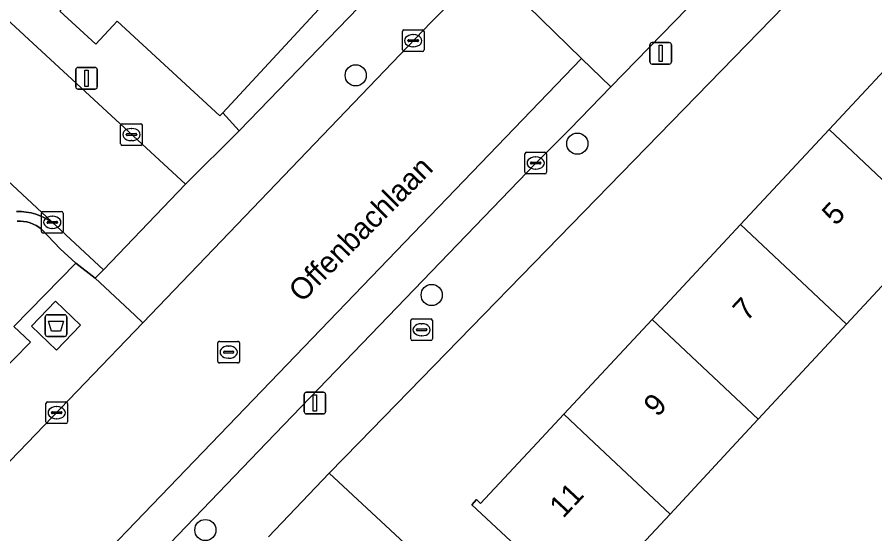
# Model space of a CAD drawing. Extents: x 159217 to 160349, y 381246 to 382172.
# Drawn here: x 159861.49 to 159901.1, y 381745.8 to 381769.66 of the extents above; entities that cross this region are included whole.
import ezdxf

# ---------------------------------------------------------------- set-up
doc = ezdxf.new("R2010")
doc.units = 0
for name, color, linetype in [('IMGEO_Afval_apart_plaats', 7, 'Continuous'), ('IMGEO_Boom', 7, 'Continuous'), ('IMGEO_Brandkraan', 7, 'Continuous'), ('IMGEO_Erf', 7, 'Continuous'), ('IMGEO_Groenvoorziening', 7, 'Continuous'), ('IMGEO_Kolk', 7, 'Continuous'), ('IMGEO_Lichtmast', 7, 'Continuous'), ('IMGEO_Openbare_ruimte_label', 7, 'Continuous'), ('IMGEO_Pand', 7, 'Continuous'), ('IMGEO_Pand_nummerreeks', 7, 'Continuous'), ('IMGEO_Parkeervlak_gesloten', 7, 'Continuous'), ('IMGEO_Parkeervlak_open', 7, 'Continuous'), ('IMGEO_Rijbaan_lokaal_gesloten', 7, 'Continuous'), ('IMGEO_Rijbaan_lokaal_open', 7, 'Continuous'), ('IMGEO_Rioolput', 7, 'Continuous'), ('IMGEO_Voetpad_gesloten', 7, 'Continuous'), ('IMGEO_Voetpad_open', 7, 'Continuous')]:
    doc.layers.add(name, color=color, linetype=linetype)

msp = doc.modelspace()

# ---------------------------------------------------------------- linework, layer by layer
at = {"layer": 'IMGEO_Afval_apart_plaats'}
for p, q in [((159862.791, 381755.015), (159862.791, 381755.815)), ((159862.791, 381755.815), (159862.791, 381755.015)), ((159862.891, 381755.915), (159863.681, 381755.915)), ((159863.681, 381755.915), (159862.891, 381755.915)), ((159863.781, 381755.815), (159863.781, 381755.015)), ((159863.781, 381755.015), (159863.781, 381755.815)), ((159863.681, 381754.915), (159862.891, 381754.915)), ((159862.891, 381754.915), (159863.681, 381754.915))]:
    msp.add_line(p, q, dxfattribs=at)
msp.add_lwpolyline([(159862.934, 381755.629), (159863.638, 381755.629), (159863.489, 381755.159), (159863.083, 381755.159), (159862.934, 381755.629)], dxfattribs=at)
for centre, start, end in [((159862.891, 381755.815), 90, 180), ((159862.891, 381755.815), 90, 180), ((159863.681, 381755.815), 0, 90), ((159863.681, 381755.815), 360, 90), ((159862.891, 381755.015), 180, 270), ((159862.891, 381755.015), 180, 270), ((159863.681, 381755.015), 270, 0), ((159863.681, 381755.015), 270, 0)]:
    msp.add_arc(centre, 0.1, start, end, dxfattribs=at)
at = {"layer": 'IMGEO_Boom'}
for centre in [(159877.129, 381766.976), (159887.363, 381763.821), (159880.639, 381756.831), (159870.186, 381745.974)]:
    msp.add_circle(centre, 0.489, dxfattribs=at)
at = {"layer": 'IMGEO_Brandkraan'}
for p, q in [((159879.67, 381754.8), (159879.67, 381755.652)), ((159879.745, 381755.726), (159880.597, 381755.726)), ((159880.671, 381755.652), (159880.671, 381754.8)), ((159879.972, 381755.269), (159880.37, 381755.269)), ((159880.158, 381755.506), (159880.183, 381755.506)), ((159879.929, 381755.22), (159879.929, 381755.232)), ((159880.367, 381755.183), (159879.969, 381755.183)), ((159880.181, 381754.946), (159880.156, 381754.946)), ((159880.413, 381755.232), (159880.413, 381755.22)), ((159880.597, 381754.726), (159879.745, 381754.726))]:
    msp.add_line(p, q, dxfattribs=at)
for points in [[(159879.67, 381754.8), (159879.67, 381755.652)], [(159879.745, 381755.726), (159880.597, 381755.726)], [(159880.671, 381755.652), (159880.671, 381754.8)], [(159880.597, 381754.726), (159879.745, 381754.726)]]:
    msp.add_lwpolyline(points, dxfattribs=at)
for centre, radius, start, end in [((159879.747, 381755.65), 0.0765, 91.552, 178.448), ((159879.747, 381755.65), 0.0765, 91.552, 178.448), ((159880.595, 381755.65), 0.0765, 1.552, 88.448), ((159880.595, 381755.65), 0.0765, 1.552, 88.448), ((159879.969, 381755.229), 0.0403, 85.8775, 175.7526), ((159880.374, 381755.231), 0.0386, 1.7309, 96.639), ((159879.966, 381755.219), 0.0366, 178.938, 274.7102), ((159880.37, 381755.226), 0.043, 264.8664, 352.4533), ((159879.747, 381754.802), 0.0765, 181.552, 268.448), ((159879.747, 381754.802), 0.0765, 181.552, 268.448), ((159880.595, 381754.802), 0.0765, 271.552, 358.448), ((159880.595, 381754.802), 0.0765, 271.552, 358.448)]:
    msp.add_arc(centre, radius, start, end, dxfattribs=at)
for centre, major_axis, ratio, start_param, end_param in [((159880.157, 381755.226), (-0.387, 0.002), 0.722429, 4.712389, 7.853982), ((159880.182, 381755.226), (-0.39, 0.002), 0.717154, 1.570796, 4.712389)]:
    msp.add_ellipse(centre, major_axis=major_axis, ratio=ratio, start_param=start_param, end_param=end_param, dxfattribs=at)
at = {"layer": 'IMGEO_Erf'}
msp.add_lwpolyline([(159948.046, 381735.626), (159932.798, 381750), (159903.837, 381777.301), (159877.274, 381750), (159875.91, 381748.598), (159892.641, 381733.048)], dxfattribs=at)
msp.add_lwpolyline([(159887.855, 381742.638), (159888.124, 381742.386), (159887.875, 381742.121), (159882.491, 381747.139), (159882.714, 381747.377), (159882.896, 381747.203), (159885.503, 381750), (159886.735, 381751.321), (159890.819, 381755.704), (159894.904, 381760.086), (159898.988, 381764.468), (159903.036, 381768.81), (159902.814, 381769.017), (159903.042, 381769.261), (159908.377, 381764.292), (159908.178, 381764.077), (159907.97, 381764.272), (159903.881, 381759.875), (159899.802, 381755.488), (159895.723, 381751.1), (159894.7, 381750), (159891.644, 381746.714)], close=True, dxfattribs=at)
at = {"layer": 'IMGEO_Groenvoorziening'}
msp.add_lwpolyline([(159868.497, 381795.466), (159858.477, 381804.83), (159854.243, 381800.238), (159852.037, 381802.271), (159856.308, 381806.857), (159854.533, 381808.516), (159853.599, 381809.162), (159852.558, 381809.614), (159845.153, 381803.609), (159856.038, 381793.481), (159867.103, 381783.184), (159878.104, 381772.948), (159870.993, 381765.25), (159871.741, 381764.412), (159885.976, 381779.132), (159880.254, 381784.48), (159876.033, 381779.938), (159873.874, 381781.948), (159878.074, 381786.517), (159870.673, 381793.433), (159866.474, 381788.854), (159864.295, 381790.881)], close=True, dxfattribs=at)
msp.add_lwpolyline([(159860.522, 381753.058), (159862.102, 381754.657), (159861.343, 381755.378), (159864.2, 381758.302), (159863.48, 381758.962), (159862.624, 381759.87), (159862.501, 381759.961), (159862.37, 381760.04), (159862.233, 381760.107), (159862.09, 381760.162), (159861.943, 381760.203), (159861.793, 381760.232), (159861.641, 381760.247), (159861.488, 381760.248)], dxfattribs=at)
at = {"layer": 'IMGEO_Kolk'}
for p, q in [((159879.283, 381768.151), (159879.283, 381769.003)), ((159879.358, 381769.077), (159880.21, 381769.077)), ((159879.771, 381768.857), (159879.796, 381768.857)), ((159880.284, 381769.003), (159880.284, 381768.151)), ((159879.542, 381768.571), (159879.542, 381768.583)), ((159879.98, 381768.534), (159879.582, 381768.534)), ((159879.585, 381768.62), (159879.983, 381768.62)), ((159880.026, 381768.583), (159880.026, 381768.571)), ((159880.21, 381768.077), (159879.358, 381768.077)), ((159879.794, 381768.297), (159879.769, 381768.297)), ((159866.348, 381764.742), (159867.2, 381764.742)), ((159866.273, 381763.816), (159866.273, 381764.668)), ((159866.761, 381764.522), (159866.786, 381764.522)), ((159867.274, 381764.668), (159867.274, 381763.816)), ((159866.532, 381764.236), (159866.532, 381764.248)), ((159866.97, 381764.199), (159866.572, 381764.199)), ((159866.575, 381764.285), (159866.973, 381764.285)), ((159866.784, 381763.962), (159866.759, 381763.962)), ((159867.016, 381764.248), (159867.016, 381764.236)), ((159867.2, 381763.742), (159866.348, 381763.742)), ((159884.941, 381762.5), (159884.941, 381763.352)), ((159885.016, 381763.426), (159885.868, 381763.426)), ((159885.429, 381763.206), (159885.454, 381763.206)), ((159885.942, 381763.352), (159885.942, 381762.5)), ((159885.2, 381762.92), (159885.2, 381762.932)), ((159885.638, 381762.883), (159885.24, 381762.883)), ((159885.243, 381762.969), (159885.641, 381762.969)), ((159885.684, 381762.932), (159885.684, 381762.92)), ((159885.868, 381762.426), (159885.016, 381762.426)), ((159885.452, 381762.646), (159885.427, 381762.646)), ((159862.614, 381759.763), (159862.614, 381760.615)), ((159862.689, 381760.689), (159863.541, 381760.689)), ((159863.102, 381760.469), (159863.127, 381760.469)), ((159863.615, 381760.615), (159863.615, 381759.763)), ((159862.873, 381760.183), (159862.873, 381760.195)), ((159863.311, 381760.146), (159862.913, 381760.146)), ((159862.916, 381760.232), (159863.314, 381760.232)), ((159863.357, 381760.195), (159863.357, 381760.183)), ((159863.541, 381759.689), (159862.689, 381759.689)), ((159863.125, 381759.909), (159863.1, 381759.909)), ((159862.819, 381750.968), (159862.819, 381751.82)), ((159862.894, 381751.894), (159863.746, 381751.894)), ((159863.307, 381751.674), (159863.332, 381751.674)), ((159863.82, 381751.82), (159863.82, 381750.968)), ((159863.078, 381751.388), (159863.078, 381751.4)), ((159863.516, 381751.351), (159863.118, 381751.351)), ((159863.121, 381751.437), (159863.519, 381751.437)), ((159863.562, 381751.4), (159863.562, 381751.388)), ((159863.746, 381750.894), (159862.894, 381750.894)), ((159863.33, 381751.114), (159863.305, 381751.114))]:
    msp.add_line(p, q, dxfattribs=at)
for points in [[(159879.283, 381768.151), (159879.283, 381769.003)], [(159879.358, 381769.077), (159880.21, 381769.077)], [(159880.284, 381769.003), (159880.284, 381768.151)], [(159880.21, 381768.077), (159879.358, 381768.077)], [(159866.348, 381764.742), (159867.2, 381764.742)], [(159866.273, 381763.816), (159866.273, 381764.668)], [(159867.274, 381764.668), (159867.274, 381763.816)], [(159867.2, 381763.742), (159866.348, 381763.742)], [(159884.941, 381762.5), (159884.941, 381763.352)], [(159885.016, 381763.426), (159885.868, 381763.426)], [(159885.942, 381763.352), (159885.942, 381762.5)], [(159885.868, 381762.426), (159885.016, 381762.426)], [(159862.614, 381759.763), (159862.614, 381760.615)], [(159862.689, 381760.689), (159863.541, 381760.689)], [(159863.615, 381760.615), (159863.615, 381759.763)], [(159863.541, 381759.689), (159862.689, 381759.689)], [(159862.819, 381750.968), (159862.819, 381751.82)], [(159862.894, 381751.894), (159863.746, 381751.894)], [(159863.82, 381751.82), (159863.82, 381750.968)], [(159863.746, 381750.894), (159862.894, 381750.894)]]:
    msp.add_lwpolyline(points, dxfattribs=at)
for centre, radius, start, end in [((159879.36, 381769.001), 0.0765, 91.552, 178.448), ((159879.36, 381769.001), 0.0765, 91.552, 178.448), ((159880.208, 381769.001), 0.0765, 1.552, 88.448), ((159880.208, 381769.001), 0.0765, 1.552, 88.448), ((159879.582, 381768.58), 0.0403, 85.8775, 175.7526), ((159879.579, 381768.57), 0.0366, 178.938, 274.7102), ((159879.983, 381768.577), 0.043, 264.8664, 352.4533), ((159879.987, 381768.582), 0.0386, 1.7309, 96.639), ((159879.36, 381768.153), 0.0765, 181.552, 268.448), ((159879.36, 381768.153), 0.0765, 181.552, 268.448), ((159880.208, 381768.153), 0.0765, 271.552, 358.448), ((159880.208, 381768.153), 0.0765, 271.552, 358.448), ((159866.35, 381764.666), 0.0765, 91.552, 178.448), ((159866.35, 381764.666), 0.0765, 91.552, 178.448), ((159867.198, 381764.666), 0.0765, 1.552, 88.448), ((159867.198, 381764.666), 0.0765, 1.552, 88.448), ((159866.572, 381764.245), 0.0403, 85.8775, 175.7526), ((159866.569, 381764.235), 0.0366, 178.938, 274.7102), ((159866.973, 381764.242), 0.043, 264.8664, 352.4533), ((159866.977, 381764.247), 0.0386, 1.7309, 96.639), ((159866.35, 381763.818), 0.0765, 181.552, 268.448), ((159866.35, 381763.818), 0.0765, 181.552, 268.448), ((159867.198, 381763.818), 0.0765, 271.552, 358.448), ((159867.198, 381763.818), 0.0765, 271.552, 358.448), ((159885.018, 381763.35), 0.0765, 91.552, 178.448), ((159885.018, 381763.35), 0.0765, 91.552, 178.448), ((159885.866, 381763.35), 0.0765, 1.552, 88.448), ((159885.866, 381763.35), 0.0765, 1.552, 88.448), ((159885.24, 381762.929), 0.0403, 85.8775, 175.7526), ((159885.237, 381762.919), 0.0366, 178.938, 274.7102), ((159885.641, 381762.926), 0.043, 264.8664, 352.4533), ((159885.645, 381762.931), 0.0386, 1.7309, 96.639), ((159885.018, 381762.502), 0.0765, 181.552, 268.448), ((159885.018, 381762.502), 0.0765, 181.552, 268.448), ((159885.866, 381762.502), 0.0765, 271.552, 358.448), ((159885.866, 381762.502), 0.0765, 271.552, 358.448), ((159862.691, 381760.613), 0.0765, 91.552, 178.448), ((159862.691, 381760.613), 0.0765, 91.552, 178.448), ((159863.539, 381760.613), 0.0765, 1.552, 88.448), ((159863.539, 381760.613), 0.0765, 1.552, 88.448), ((159862.913, 381760.192), 0.0403, 85.8775, 175.7526), ((159862.91, 381760.182), 0.0366, 178.938, 274.7102), ((159863.314, 381760.189), 0.043, 264.8664, 352.4533), ((159863.318, 381760.194), 0.0386, 1.7309, 96.639), ((159862.691, 381759.765), 0.0765, 181.552, 268.448), ((159862.691, 381759.765), 0.0765, 181.552, 268.448), ((159863.539, 381759.765), 0.0765, 271.552, 358.448), ((159863.539, 381759.765), 0.0765, 271.552, 358.448), ((159862.896, 381751.818), 0.0765, 91.552, 178.448), ((159862.896, 381751.818), 0.0765, 91.552, 178.448), ((159863.744, 381751.818), 0.0765, 1.552, 88.448), ((159863.744, 381751.818), 0.0765, 1.552, 88.448), ((159863.118, 381751.397), 0.0403, 85.8775, 175.7526), ((159863.115, 381751.387), 0.0366, 178.938, 274.7102), ((159863.519, 381751.394), 0.043, 264.8664, 352.4533), ((159863.523, 381751.399), 0.0386, 1.7309, 96.639), ((159862.896, 381750.97), 0.0765, 181.552, 268.448), ((159862.896, 381750.97), 0.0765, 181.552, 268.448), ((159863.744, 381750.97), 0.0765, 271.552, 358.448), ((159863.744, 381750.97), 0.0765, 271.552, 358.448)]:
    msp.add_arc(centre, radius, start, end, dxfattribs=at)
for centre, major_axis, ratio, start_param, end_param in [((159879.77, 381768.577), (-0.387, 0.002), 0.722429, 4.712389, 7.853982), ((159879.795, 381768.577), (-0.39, 0.002), 0.717154, 1.570796, 4.712389), ((159866.76, 381764.242), (-0.387, 0.002), 0.722429, 4.712389, 7.853982), ((159866.785, 381764.242), (-0.39, 0.002), 0.717154, 1.570796, 4.712389), ((159885.428, 381762.926), (-0.387, 0.002), 0.722429, 4.712389, 7.853982), ((159885.453, 381762.926), (-0.39, 0.002), 0.717154, 1.570796, 4.712389), ((159863.101, 381760.189), (-0.387, 0.002), 0.722429, 4.712389, 7.853982), ((159863.126, 381760.189), (-0.39, 0.002), 0.717154, 1.570796, 4.712389), ((159863.306, 381751.394), (-0.387, 0.002), 0.722429, 4.712389, 7.853982), ((159863.331, 381751.394), (-0.39, 0.002), 0.717154, 1.570796, 4.712389)]:
    msp.add_ellipse(centre, major_axis=major_axis, ratio=ratio, start_param=start_param, end_param=end_param, dxfattribs=at)
at = {"layer": 'IMGEO_Lichtmast'}
for p, q in [((159890.719, 381767.593), (159890.719, 381768.393)), ((159890.719, 381768.393), (159890.719, 381767.593)), ((159890.819, 381768.493), (159891.609, 381768.493)), ((159891.609, 381768.493), (159890.819, 381768.493)), ((159891.709, 381768.393), (159891.709, 381767.593)), ((159891.709, 381767.593), (159891.709, 381768.393)), ((159864.2, 381766.443), (159864.2, 381767.243)), ((159864.2, 381767.243), (159864.2, 381766.443)), ((159864.3, 381767.343), (159865.09, 381767.343)), ((159865.09, 381767.343), (159864.3, 381767.343)), ((159865.19, 381767.243), (159865.19, 381766.443)), ((159865.19, 381766.443), (159865.19, 381767.243)), ((159891.609, 381767.493), (159890.819, 381767.493)), ((159890.819, 381767.493), (159891.609, 381767.493)), ((159865.09, 381766.343), (159864.3, 381766.343)), ((159864.3, 381766.343), (159865.09, 381766.343)), ((159874.748, 381751.439), (159874.748, 381752.239)), ((159874.748, 381752.239), (159874.748, 381751.439)), ((159874.848, 381752.339), (159875.638, 381752.339)), ((159875.638, 381752.339), (159874.848, 381752.339)), ((159875.738, 381752.239), (159875.738, 381751.439)), ((159875.738, 381751.439), (159875.738, 381752.239)), ((159875.638, 381751.339), (159874.848, 381751.339)), ((159874.848, 381751.339), (159875.638, 381751.339))]:
    msp.add_line(p, q, dxfattribs=at)
for points in [[(159891.139, 381768.368), (159891.289, 381768.368), (159891.289, 381767.618), (159891.139, 381767.618), (159891.139, 381768.368)], [(159864.62, 381767.218), (159864.77, 381767.218), (159864.77, 381766.468), (159864.62, 381766.468), (159864.62, 381767.218)], [(159875.168, 381752.214), (159875.318, 381752.214), (159875.318, 381751.464), (159875.168, 381751.464), (159875.168, 381752.214)]]:
    msp.add_lwpolyline(points, dxfattribs=at)
for centre, start, end in [((159890.819, 381768.393), 90, 180), ((159890.819, 381768.393), 90, 180), ((159891.609, 381768.393), 0, 90), ((159891.609, 381768.393), 360, 90), ((159890.819, 381767.593), 180, 270), ((159890.819, 381767.593), 180, 270), ((159891.609, 381767.593), 270, 0), ((159891.609, 381767.593), 270, 0), ((159864.3, 381767.243), 90, 180), ((159864.3, 381767.243), 90, 180), ((159865.09, 381767.243), 0, 90), ((159865.09, 381767.243), 360, 90), ((159864.3, 381766.443), 180, 270), ((159864.3, 381766.443), 180, 270), ((159865.09, 381766.443), 270, 0), ((159865.09, 381766.443), 270, 0), ((159874.848, 381752.239), 90, 180), ((159874.848, 381752.239), 90, 180), ((159875.638, 381752.239), 0, 90), ((159875.638, 381752.239), 360, 90), ((159874.848, 381751.439), 180, 270), ((159874.848, 381751.439), 180, 270), ((159875.638, 381751.439), 270, 0), ((159875.638, 381751.439), 270, 0)]:
    msp.add_arc(centre, 0.1, start, end, dxfattribs=at)
at = {"layer": 'IMGEO_Pand'}
for points in [[(159859.793, 381775.329), (159864.456, 381771.017), (159863.465, 381769.945), (159865.123, 381768.411), (159866.115, 381769.484), (159870.855, 381765.1), (159870.993, 381765.25), (159878.104, 381772.948), (159867.103, 381783.184)], [(159903.881, 381759.875), (159907.97, 381764.272), (159908.178, 381764.077), (159908.377, 381764.292), (159903.042, 381769.261), (159902.814, 381769.017), (159903.036, 381768.81), (159898.988, 381764.468)], [(159899.802, 381755.488), (159903.881, 381759.875), (159898.988, 381764.468), (159894.904, 381760.086)], [(159890.819, 381755.704), (159895.723, 381751.1), (159899.802, 381755.488), (159894.904, 381760.086)], [(159890.819, 381755.704), (159886.735, 381751.321), (159888.143, 381750), (159891.644, 381746.714), (159894.7, 381750), (159895.723, 381751.1)], [(159891.644, 381746.714), (159888.143, 381750), (159886.735, 381751.321), (159885.503, 381750), (159882.896, 381747.203), (159882.714, 381747.377), (159882.491, 381747.139), (159887.875, 381742.121), (159888.124, 381742.386), (159887.855, 381742.638)]]:
    msp.add_lwpolyline(points, close=True, dxfattribs=at)
at = {"layer": 'IMGEO_Parkeervlak_gesloten'}
msp.add_lwpolyline([(159847.832, 381724.164), (159847.907, 381724.165), (159847.982, 381724.172), (159848.057, 381724.186), (159848.129, 381724.207), (159848.2, 381724.234), (159848.267, 381724.267), (159848.332, 381724.306), (159848.392, 381724.351), (159848.449, 381724.401), (159848.501, 381724.456), (159852.249, 381728.402), (159873.006, 381750), (159885.44, 381762.927), (159887.03, 381764.51), (159888.904, 381766.453), (159887.563, 381767.762), (159845.193, 381723.719), (159845.224, 381723.741), (159845.41, 381723.85), (159845.604, 381723.942), (159845.806, 381724.016), (159846.014, 381724.072), (159846.226, 381724.109)], close=True, dxfattribs=at)
at = {"layer": 'IMGEO_Parkeervlak_open'}
msp.add_lwpolyline([(159861.466, 381760.68), (159861.69, 381760.682), (159861.913, 381760.664), (159862.133, 381760.627), (159862.349, 381760.569), (159862.559, 381760.493), (159862.761, 381760.399), (159862.955, 381760.286), (159863.137, 381760.157), (159863.307, 381760.012), (159835.985, 381785.476)], dxfattribs=at)
at = {"layer": 'IMGEO_Rijbaan_lokaal_gesloten'}
msp.add_lwpolyline([(159845.193, 381723.719), (159887.563, 381767.762), (159883.179, 381772.041), (159880.608, 381769.436), (159872.007, 381760.464), (159867.295, 381755.549), (159861.976, 381750), (159851.927, 381739.596)], dxfattribs=at)
at = {"layer": 'IMGEO_Rijbaan_lokaal_open'}
msp.add_lwpolyline([(159835.985, 381785.476), (159863.307, 381760.012), (159865.477, 381757.989), (159869.262, 381761.943), (159836.624, 381792.091)], dxfattribs=at)
msp.add_lwpolyline([(159886.721, 381775.64), (159883.179, 381772.041), (159887.563, 381767.762), (159888.904, 381766.453), (159892.43, 381770.068), (159891.064, 381771.401)], close=True, dxfattribs=at)
at = {"layer": 'IMGEO_Rioolput'}
for p, q in [((159870.761, 381753.764), (159870.761, 381754.616)), ((159870.836, 381754.69), (159871.688, 381754.69)), ((159871.249, 381754.47), (159871.274, 381754.47)), ((159871.762, 381754.616), (159871.762, 381753.764)), ((159871.02, 381754.184), (159871.02, 381754.196)), ((159871.458, 381754.147), (159871.06, 381754.147)), ((159871.063, 381754.233), (159871.461, 381754.233)), ((159871.504, 381754.196), (159871.504, 381754.184)), ((159871.688, 381753.69), (159870.836, 381753.69)), ((159871.272, 381753.91), (159871.247, 381753.91))]:
    msp.add_line(p, q, dxfattribs=at)
for points in [[(159870.761, 381753.764), (159870.761, 381754.616)], [(159870.836, 381754.69), (159871.688, 381754.69)], [(159871.762, 381754.616), (159871.762, 381753.764)], [(159871.688, 381753.69), (159870.836, 381753.69)]]:
    msp.add_lwpolyline(points, dxfattribs=at)
for centre, radius, start, end in [((159870.838, 381754.614), 0.0765, 91.552, 178.448), ((159870.838, 381754.614), 0.0765, 91.552, 178.448), ((159871.686, 381754.614), 0.0765, 1.552, 88.448), ((159871.686, 381754.614), 0.0765, 1.552, 88.448), ((159871.06, 381754.193), 0.0403, 85.8775, 175.7526), ((159871.057, 381754.183), 0.0366, 178.938, 274.7102), ((159871.461, 381754.19), 0.043, 264.8664, 352.4533), ((159871.465, 381754.195), 0.0386, 1.7309, 96.639), ((159870.838, 381753.766), 0.0765, 181.552, 268.448), ((159870.838, 381753.766), 0.0765, 181.552, 268.448), ((159871.686, 381753.766), 0.0765, 271.552, 358.448), ((159871.686, 381753.766), 0.0765, 271.552, 358.448)]:
    msp.add_arc(centre, radius, start, end, dxfattribs=at)
for centre, major_axis, ratio, start_param, end_param in [((159871.248, 381754.19), (-0.387, 0.002), 0.722429, 4.712389, 7.853982), ((159871.273, 381754.19), (-0.39, 0.002), 0.717154, 1.570796, 4.712389)]:
    msp.add_ellipse(centre, major_axis=major_axis, ratio=ratio, start_param=start_param, end_param=end_param, dxfattribs=at)
at = {"layer": 'IMGEO_Voetpad_gesloten'}
msp.add_lwpolyline([(159864.416, 381755.436), (159863.265, 381756.544), (159862.157, 381755.395), (159863.306, 381754.285)], close=True, dxfattribs=at)
at = {"layer": 'IMGEO_Voetpad_open'}
for points in [[(159873.098, 381745.66), (159875.91, 381748.598), (159877.274, 381750), (159903.837, 381777.301), (159906.801, 381780.326), (159922.301, 381795.92), (159926.561, 381800.137), (159928.063, 381798.627), (159928.917, 381799.476), (159927.416, 381800.988), (159929.336, 381802.899), (159940.454, 381813.753), (159941.175, 381814.443)], [(159914.045, 381807.475), (159888.474, 381781.541), (159888.113, 381781.173), (159885.976, 381779.132), (159871.741, 381764.412), (159869.262, 381761.943), (159865.477, 381757.989), (159865.095, 381757.601), (159866.935, 381755.895), (159867.295, 381755.549), (159872.007, 381760.464), (159880.608, 381769.436), (159883.179, 381772.041), (159886.721, 381775.64), (159887.975, 381776.913), (159890.66, 381779.639), (159891.655, 381780.649), (159902.612, 381791.773), (159919.105, 381808.256)], [(159930.045, 381807.864), (159919.787, 381797.674), (159906.442, 381784.248), (159903.797, 381781.572), (159903.384, 381781.145), (159895.459, 381773.149), (159892.43, 381770.068), (159888.904, 381766.453), (159887.03, 381764.51), (159885.44, 381762.927), (159873.006, 381750), (159852.249, 381728.402)], [(159836.624, 381792.091), (159869.262, 381761.943), (159871.741, 381764.412), (159870.993, 381765.25), (159870.855, 381765.1), (159866.115, 381769.484), (159865.123, 381768.411), (159863.465, 381769.945), (159864.456, 381771.017), (159859.793, 381775.329)], [(159861.488, 381760.248), (159861.641, 381760.247), (159861.793, 381760.232), (159861.943, 381760.203), (159862.09, 381760.162), (159862.233, 381760.107), (159862.37, 381760.04), (159862.501, 381759.961), (159862.624, 381759.87), (159863.48, 381758.962), (159864.2, 381758.302), (159865.095, 381757.601), (159865.477, 381757.989), (159863.307, 381760.012), (159863.137, 381760.157), (159862.955, 381760.286), (159862.761, 381760.399), (159862.559, 381760.493), (159862.349, 381760.569), (159862.133, 381760.627), (159861.913, 381760.664), (159861.69, 381760.682), (159861.466, 381760.68)], [(159851.927, 381739.596), (159861.976, 381750), (159867.295, 381755.549), (159866.935, 381755.895), (159865.095, 381757.601), (159864.2, 381758.302), (159861.343, 381755.378), (159862.102, 381754.657), (159860.522, 381753.058), (159857.805, 381750), (159836.763, 381728.06)], [(159892.641, 381733.048), (159875.91, 381748.598), (159873.098, 381745.66)]]:
    msp.add_lwpolyline(points, dxfattribs=at)
msp.add_lwpolyline([(159862.157, 381755.395), (159863.265, 381756.544), (159864.416, 381755.436), (159863.306, 381754.285)], close=True, dxfattribs=at)

# ---------------------------------------------------------------- texts
at = {"layer": 'IMGEO_Openbare_ruimte_label'}
msp.add_text('Offenbachlaan', height=1, rotation=45.2431, dxfattribs=at).set_placement((159874.645, 381756.443))
at = {"layer": 'IMGEO_Pand_nummerreeks'}
for s, p in [('5', (159899.299, 381759.991)), ('7', (159895.181, 381755.573)), ('9', (159891.064, 381751.156)), ('11', (159886.711, 381746.484))]:
    msp.add_text(s, height=1, rotation=47.0128, dxfattribs=at).set_placement(p)

doc.saveas('drawing.dxf')
